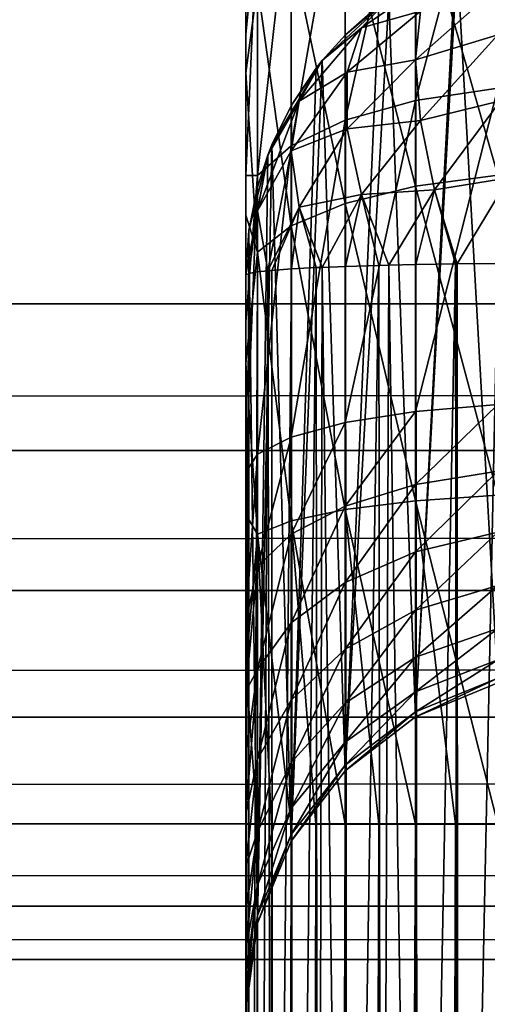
# Model space of a CAD drawing. Header units: millimetres. Extents: x -43.6 to 43.6, y -43.6 to 43.6.
# Tile 292 of 350: x -9.166 to -8.822, y 35.367 to 36.092. Entities that reach past the tile are written whole.
import ezdxf

# ---------------------------------------------------------------- set-up
doc = ezdxf.new("R2010")
doc.units = ezdxf.units.MM
doc.header["$LTSCALE"] = 65.185185
for name, color, linetype in [('213', 7, 'CONTINUOUS'), ('214', 7, 'CONTINUOUS'), ('215', 7, 'CONTINUOUS'), ('216', 7, 'CONTINUOUS'), ('315', 7, 'CONTINUOUS'), ('359', 7, 'CONTINUOUS'), ('361', 7, 'CONTINUOUS'), ('42', 7, 'CONTINUOUS'), ('46', 7, 'CONTINUOUS'), ('50', 7, 'CONTINUOUS'), ('54', 7, 'CONTINUOUS')]:
    doc.layers.add(name, color=color, linetype=linetype)

msp = doc.modelspace()

# ---------------------------------------------------------------- linework, layer by layer
at = {"layer": '213', "linetype": 'CONTINUOUS'}
for points in [[(-8.81466, 36.14546, 4.24878), (-8.8147, 35.60396, -11.25742), (-8.84458, 36.13539, 4.24913), (-8.81466, 36.14546, 4.24878)], [(-8.8147, 35.60396, -11.25742), (-8.87506, 35.57897, -11.25655), (-8.84458, 36.13539, 4.24913), (-8.8147, 35.60396, -11.25742)], [(-8.84458, 36.13539, 4.24913), (-8.87506, 35.57897, -11.25655), (-8.84563, 36.13496, 4.24915), (-8.84458, 36.13539, 4.24913)], [(-8.84563, 36.13496, 4.24915), (-8.87506, 35.57897, -11.25655), (-8.87497, 36.12051, 4.24965), (-8.84563, 36.13496, 4.24915)], [(-8.87497, 36.12051, 4.24965), (-8.87506, 35.57897, -11.25655), (-8.89469, 36.10786, 4.25009), (-8.87497, 36.12051, 4.24965)], [(-8.87506, 35.57897, -11.25655), (-8.92687, 35.5392, -11.25516), (-8.89469, 36.10786, 4.25009), (-8.87506, 35.57897, -11.25655)], [(-8.89469, 36.10786, 4.25009), (-8.92687, 35.5392, -11.25516), (-8.90217, 36.10235, 4.25029), (-8.89469, 36.10786, 4.25009)], [(-8.90217, 36.10235, 4.25029), (-8.92687, 35.5392, -11.25516), (-8.92676, 36.0808, 4.25104), (-8.90217, 36.10235, 4.25029)], [(-8.92676, 36.0808, 4.25104), (-8.92687, 35.5392, -11.25516), (-8.94394, 36.06178, 4.2517), (-8.92676, 36.0808, 4.25104)], [(-8.92687, 35.5392, -11.25516), (-8.9666, 35.48738, -11.25335), (-8.94394, 36.06178, 4.2517), (-8.92687, 35.5392, -11.25516)], [(-8.94394, 36.06178, 4.2517), (-8.9666, 35.48738, -11.25335), (-8.94832, 36.05623, 4.2519), (-8.94394, 36.06178, 4.2517)], [(-8.94832, 36.05623, 4.2519), (-8.9666, 35.48738, -11.25335), (-8.9665, 36.02905, 4.25285), (-8.94832, 36.05623, 4.2519)], [(-8.9665, 36.02905, 4.25285), (-8.9666, 35.48738, -11.25335), (-8.98096, 35.99974, 4.25387), (-8.9665, 36.02905, 4.25285)], [(-8.9666, 35.48738, -11.25335), (-8.99155, 35.42704, -11.25124), (-8.98096, 35.99974, 4.25387), (-8.9666, 35.48738, -11.25335)], [(-8.98096, 35.99974, 4.25387), (-8.99155, 35.42704, -11.25124), (-8.98395, 35.9922, 4.25413), (-8.98096, 35.99974, 4.25387)], [(-8.98395, 35.9922, 4.25413), (-8.99155, 35.42704, -11.25124), (-8.99148, 35.96879, 4.25495), (-8.98395, 35.9922, 4.25413)], [(-8.99148, 35.96879, 4.25495), (-8.99155, 35.42704, -11.25124), (-8.99786, 35.93673, 4.25607), (-8.99148, 35.96879, 4.25495)], [(-9, 35.36263, -11.24899), (-9, 35.90411, 4.25721), (-8.99786, 35.93673, 4.25607), (-9, 35.36263, -11.24899)], [(-8.99155, 35.42704, -11.25124), (-9, 35.36263, -11.24899), (-8.99786, 35.93673, 4.25607), (-8.99155, 35.42704, -11.25124)]]:
    msp.add_3dface(points, dxfattribs=at)
at = {"layer": '214', "linetype": 'CONTINUOUS'}
for points in [[(-8.87506, 35.80362, -11.54383), (-8.87506, 35.74979, -11.52668), (-8.8147, 35.8088, -11.51936), (-8.87506, 35.80362, -11.54383)], [(-8.8147, 35.8088, -11.51936), (-8.87506, 35.74979, -11.52668), (-8.8147, 35.75971, -11.50373), (-8.8147, 35.8088, -11.51936)], [(-8.92687, 35.79538, -11.58275), (-8.92687, 35.734, -11.5632), (-8.87506, 35.80362, -11.54383), (-8.92687, 35.79538, -11.58275)], [(-8.87506, 35.80362, -11.54383), (-8.92687, 35.734, -11.5632), (-8.87506, 35.74979, -11.52668), (-8.87506, 35.80362, -11.54383)], [(-8.9666, 35.78465, -11.63349), (-8.9666, 35.71341, -11.6108), (-8.92687, 35.79538, -11.58275), (-8.9666, 35.78465, -11.63349)], [(-8.92687, 35.79538, -11.58275), (-8.9666, 35.71341, -11.6108), (-8.92687, 35.734, -11.5632), (-8.92687, 35.79538, -11.58275)], [(-8.99155, 35.77214, -11.69256), (-8.99155, 35.68945, -11.66622), (-8.9666, 35.78465, -11.63349), (-8.99155, 35.77214, -11.69256)], [(-8.9666, 35.78465, -11.63349), (-8.99155, 35.68945, -11.66622), (-8.9666, 35.71341, -11.6108), (-8.9666, 35.78465, -11.63349)], [(-9, 35.7588, -11.75561), (-9, 35.64878, -11.71855), (-8.99155, 35.77214, -11.69256), (-9, 35.7588, -11.75561)], [(-8.99155, 35.77214, -11.69256), (-9, 35.64878, -11.71855), (-8.99155, 35.68945, -11.66622), (-8.99155, 35.77214, -11.69256)], [(-8.87506, 35.74979, -11.52668), (-8.87506, 35.70042, -11.4992), (-8.8147, 35.75971, -11.50373), (-8.87506, 35.74979, -11.52668)], [(-8.8147, 35.75971, -11.50373), (-8.87506, 35.70042, -11.4992), (-8.8147, 35.7147, -11.47867), (-8.8147, 35.75971, -11.50373)], [(-8.92687, 35.734, -11.5632), (-8.92687, 35.6777, -11.53187), (-8.87506, 35.74979, -11.52668), (-8.92687, 35.734, -11.5632)], [(-8.87506, 35.74979, -11.52668), (-8.92687, 35.6777, -11.53187), (-8.87506, 35.70042, -11.4992), (-8.87506, 35.74979, -11.52668)], [(-8.9666, 35.71341, -11.6108), (-8.9666, 35.64809, -11.57444), (-8.92687, 35.734, -11.5632), (-8.9666, 35.71341, -11.6108)], [(-8.92687, 35.734, -11.5632), (-8.9666, 35.64809, -11.57444), (-8.92687, 35.6777, -11.53187), (-8.92687, 35.734, -11.5632)], [(-8.87506, 35.70042, -11.4992), (-8.87506, 35.65749, -11.46248), (-8.8147, 35.7147, -11.47867), (-8.87506, 35.70042, -11.4992)], [(-8.8147, 35.7147, -11.47867), (-8.87506, 35.65749, -11.46248), (-8.8147, 35.67556, -11.44519), (-8.8147, 35.7147, -11.47867)], [(-8.99155, 35.68945, -11.66622), (-8.99155, 35.61362, -11.624), (-8.9666, 35.71341, -11.6108), (-8.99155, 35.68945, -11.66622)], [(-8.9666, 35.71341, -11.6108), (-8.99155, 35.61362, -11.624), (-8.9666, 35.64809, -11.57444), (-8.9666, 35.71341, -11.6108)], [(-8.92687, 35.6777, -11.53187), (-8.92687, 35.62874, -11.48999), (-8.87506, 35.70042, -11.4992), (-8.92687, 35.6777, -11.53187)], [(-8.87506, 35.70042, -11.4992), (-8.92687, 35.62874, -11.48999), (-8.87506, 35.65749, -11.46248), (-8.87506, 35.70042, -11.4992)], [(-9, 35.64878, -11.71855), (-9, 35.5977, -11.69068), (-8.99155, 35.68945, -11.66622), (-9, 35.64878, -11.71855)], [(-8.99155, 35.68945, -11.66622), (-9, 35.5977, -11.69068), (-8.99155, 35.61362, -11.624), (-8.99155, 35.68945, -11.66622)], [(-8.9666, 35.64809, -11.57444), (-8.9666, 35.59128, -11.52585), (-8.92687, 35.6777, -11.53187), (-8.9666, 35.64809, -11.57444)], [(-8.92687, 35.6777, -11.53187), (-8.9666, 35.59128, -11.52585), (-8.92687, 35.62874, -11.48999), (-8.92687, 35.6777, -11.53187)], [(-8.87506, 35.65749, -11.46248), (-8.87506, 35.62269, -11.41798), (-8.8147, 35.67556, -11.44519), (-8.87506, 35.65749, -11.46248)], [(-8.8147, 35.67556, -11.44519), (-8.87506, 35.62269, -11.41798), (-8.8147, 35.64382, -11.40461), (-8.8147, 35.67556, -11.44519)], [(-8.92687, 35.62874, -11.48999), (-8.92687, 35.58906, -11.43925), (-8.87506, 35.65749, -11.46248), (-8.92687, 35.62874, -11.48999)], [(-8.87506, 35.65749, -11.46248), (-8.92687, 35.58906, -11.43925), (-8.87506, 35.62269, -11.41798), (-8.87506, 35.65749, -11.46248)], [(-8.99155, 35.61362, -11.624), (-8.99155, 35.54766, -11.5676), (-8.9666, 35.64809, -11.57444), (-8.99155, 35.61362, -11.624)], [(-8.9666, 35.64809, -11.57444), (-8.99155, 35.54766, -11.5676), (-8.9666, 35.59128, -11.52585), (-8.9666, 35.64809, -11.57444)], [(-8.87506, 35.62269, -11.41798), (-8.87506, 35.5974, -11.36746), (-8.8147, 35.64382, -11.40461), (-8.87506, 35.62269, -11.41798)], [(-8.8147, 35.64382, -11.40461), (-8.87506, 35.5974, -11.36746), (-8.8147, 35.62077, -11.35855), (-8.8147, 35.64382, -11.40461)], [(-8.9666, 35.59128, -11.52585), (-8.9666, 35.54523, -11.46696), (-8.92687, 35.62874, -11.48999), (-8.9666, 35.59128, -11.52585)], [(-8.92687, 35.62874, -11.48999), (-8.9666, 35.54523, -11.46696), (-8.92687, 35.58906, -11.43925), (-8.92687, 35.62874, -11.48999)], [(-8.92687, 35.58906, -11.43925), (-8.92687, 35.56022, -11.38163), (-8.87506, 35.62269, -11.41798), (-8.92687, 35.58906, -11.43925)], [(-8.87506, 35.62269, -11.41798), (-8.92687, 35.56022, -11.38163), (-8.87506, 35.5974, -11.36746), (-8.87506, 35.62269, -11.41798)], [(-8.87506, 35.5974, -11.36746), (-8.87506, 35.58263, -11.31293), (-8.8147, 35.62077, -11.35855), (-8.87506, 35.5974, -11.36746)], [(-8.8147, 35.62077, -11.35855), (-8.87506, 35.58263, -11.31293), (-8.8147, 35.6073, -11.30883), (-8.8147, 35.62077, -11.35855)], [(-9, 35.5977, -11.69068), (-9, 35.55019, -11.65705), (-8.99155, 35.61362, -11.624), (-9, 35.5977, -11.69068)], [(-9, 35.55019, -11.65705), (-9, 35.50691, -11.61813), (-8.99155, 35.61362, -11.624), (-9, 35.55019, -11.65705)], [(-8.99155, 35.61362, -11.624), (-9, 35.50691, -11.61813), (-8.99155, 35.54766, -11.5676), (-8.99155, 35.61362, -11.624)], [(-8.87506, 35.57897, -11.25655), (-8.8147, 35.60396, -11.25742), (-8.8147, 35.6073, -11.30883), (-8.87506, 35.57897, -11.25655)], [(-8.87506, 35.58263, -11.31293), (-8.87506, 35.57897, -11.25655), (-8.8147, 35.6073, -11.30883), (-8.87506, 35.58263, -11.31293)], [(-8.99155, 35.54766, -11.5676), (-8.99155, 35.4942, -11.49923), (-8.9666, 35.59128, -11.52585), (-8.99155, 35.54766, -11.5676)], [(-8.9666, 35.59128, -11.52585), (-8.99155, 35.4942, -11.49923), (-8.9666, 35.54523, -11.46696), (-8.9666, 35.59128, -11.52585)], [(-8.92687, 35.56022, -11.38163), (-8.92687, 35.54338, -11.31945), (-8.87506, 35.5974, -11.36746), (-8.92687, 35.56022, -11.38163)], [(-8.87506, 35.5974, -11.36746), (-8.92687, 35.54338, -11.31945), (-8.87506, 35.58263, -11.31293), (-8.87506, 35.5974, -11.36746)], [(-8.9666, 35.54523, -11.46696), (-8.9666, 35.51177, -11.40011), (-8.92687, 35.58906, -11.43925), (-8.9666, 35.54523, -11.46696)], [(-8.92687, 35.58906, -11.43925), (-8.9666, 35.51177, -11.40011), (-8.92687, 35.56022, -11.38163), (-8.92687, 35.58906, -11.43925)], [(-8.92687, 35.5392, -11.25516), (-8.87506, 35.57897, -11.25655), (-8.87506, 35.58263, -11.31293), (-8.92687, 35.5392, -11.25516)], [(-8.92687, 35.54338, -11.31945), (-8.92687, 35.5392, -11.25516), (-8.87506, 35.58263, -11.31293), (-8.92687, 35.54338, -11.31945)], [(-8.9666, 35.51177, -11.40011), (-8.9666, 35.49223, -11.32795), (-8.92687, 35.56022, -11.38163), (-8.9666, 35.51177, -11.40011)], [(-8.92687, 35.56022, -11.38163), (-8.9666, 35.49223, -11.32795), (-8.92687, 35.54338, -11.31945), (-8.92687, 35.56022, -11.38163)], [(-9, 35.50691, -11.61813), (-9, 35.46845, -11.57445), (-8.99155, 35.54766, -11.5676), (-9, 35.50691, -11.61813)], [(-8.99155, 35.54766, -11.5676), (-9, 35.46845, -11.57445), (-8.99155, 35.4942, -11.49923), (-8.99155, 35.54766, -11.5676)], [(-8.99155, 35.4942, -11.49923), (-8.99155, 35.45535, -11.42162), (-8.9666, 35.54523, -11.46696), (-8.99155, 35.4942, -11.49923)], [(-8.9666, 35.54523, -11.46696), (-8.99155, 35.45535, -11.42162), (-8.9666, 35.51177, -11.40011), (-8.9666, 35.54523, -11.46696)], [(-8.9666, 35.48738, -11.25335), (-8.92687, 35.5392, -11.25516), (-8.92687, 35.54338, -11.31945), (-8.9666, 35.48738, -11.25335)], [(-8.9666, 35.49223, -11.32795), (-8.9666, 35.48738, -11.25335), (-8.92687, 35.54338, -11.31945), (-8.9666, 35.49223, -11.32795)], [(-8.99155, 35.45535, -11.42162), (-8.99155, 35.43267, -11.33785), (-8.9666, 35.51177, -11.40011), (-8.99155, 35.45535, -11.42162)], [(-8.9666, 35.51177, -11.40011), (-8.99155, 35.43267, -11.33785), (-8.9666, 35.49223, -11.32795), (-8.9666, 35.51177, -11.40011)], [(-9, 35.46845, -11.57445), (-9, 35.43533, -11.52659), (-8.99155, 35.4942, -11.49923), (-9, 35.46845, -11.57445)], [(-9, 35.43533, -11.52659), (-9, 35.40799, -11.47521), (-8.99155, 35.4942, -11.49923), (-9, 35.43533, -11.52659)], [(-8.99155, 35.4942, -11.49923), (-9, 35.40799, -11.47521), (-8.99155, 35.45535, -11.42162), (-8.99155, 35.4942, -11.49923)], [(-8.99155, 35.42704, -11.25124), (-8.9666, 35.48738, -11.25335), (-8.9666, 35.49223, -11.32795), (-8.99155, 35.42704, -11.25124)], [(-8.99155, 35.43267, -11.33785), (-8.99155, 35.42704, -11.25124), (-8.9666, 35.49223, -11.32795), (-8.99155, 35.43267, -11.33785)], [(-9, 35.40799, -11.47521), (-9, 35.38681, -11.421), (-8.99155, 35.45535, -11.42162), (-9, 35.40799, -11.47521)], [(-9, 35.38681, -11.421), (-9, 35.37207, -11.3647), (-8.99155, 35.45535, -11.42162), (-9, 35.38681, -11.421)], [(-8.99155, 35.45535, -11.42162), (-9, 35.37207, -11.3647), (-8.99155, 35.43267, -11.33785), (-8.99155, 35.45535, -11.42162)], [(-9, 35.37207, -11.3647), (-9, 35.36263, -11.24899), (-8.99155, 35.43267, -11.33785), (-9, 35.37207, -11.3647)], [(-9, 35.36263, -11.24899), (-8.99155, 35.42704, -11.25124), (-8.99155, 35.43267, -11.33785), (-9, 35.36263, -11.24899)]]:
    msp.add_3dface(points, dxfattribs=at)
at = {"layer": '215', "linetype": 'CONTINUOUS'}
for points in [[(-8.87506, 36.24697, -11.71655), (-8.87506, 36.03234, -11.61209), (-8.8147, 36.2597, -11.69503), (-8.87506, 36.24697, -11.71655)], [(-8.8147, 36.2597, -11.69503), (-8.87506, 36.03234, -11.61209), (-8.8147, 36.04142, -11.58879), (-8.8147, 36.2597, -11.69503)], [(-8.92687, 36.2267, -11.75079), (-8.92687, 36.0179, -11.64916), (-8.87506, 36.24697, -11.71655), (-8.92687, 36.2267, -11.75079)], [(-8.87506, 36.24697, -11.71655), (-8.92687, 36.0179, -11.64916), (-8.87506, 36.03234, -11.61209), (-8.87506, 36.24697, -11.71655)], [(-8.9666, 36.20029, -11.79541), (-8.9666, 35.99908, -11.69748), (-8.92687, 36.2267, -11.75079), (-8.9666, 36.20029, -11.79541)], [(-8.92687, 36.2267, -11.75079), (-8.9666, 35.99908, -11.69748), (-8.92687, 36.0179, -11.64916), (-8.92687, 36.2267, -11.75079)], [(-8.99155, 36.16953, -11.84737), (-8.99155, 35.97716, -11.75374), (-8.9666, 36.20029, -11.79541), (-8.99155, 36.16953, -11.84737)], [(-8.9666, 36.20029, -11.79541), (-8.99155, 35.97716, -11.75374), (-8.9666, 35.99908, -11.69748), (-8.9666, 36.20029, -11.79541)], [(-8.8147, 35.97751, -14.3915), (-8.87506, 36.18866, -14.27324), (-8.8147, 36.2004, -14.29532), (-8.8147, 35.97751, -14.3915)], [(-8.87506, 35.9695, -14.36781), (-8.92687, 36.16997, -14.23811), (-8.87506, 36.18866, -14.27324), (-8.87506, 35.9695, -14.36781)], [(-8.87506, 35.9695, -14.36781), (-8.87506, 36.18866, -14.27324), (-8.8147, 35.97751, -14.3915), (-8.87506, 35.9695, -14.36781)], [(-9, 36.17989, -11.9296), (-9, 36.08101, -11.87176), (-8.99155, 36.16953, -11.84737), (-9, 36.17989, -11.9296)], [(-9, 36.08101, -11.87176), (-9, 35.97727, -11.82323), (-8.99155, 36.16953, -11.84737), (-9, 36.08101, -11.87176)], [(-8.99155, 36.16953, -11.84737), (-9, 35.97727, -11.82323), (-8.99155, 35.97716, -11.75374), (-8.99155, 36.16953, -11.84737)], [(-8.92687, 35.95676, -14.33012), (-8.9666, 36.14562, -14.19233), (-8.92687, 36.16997, -14.23811), (-8.92687, 35.95676, -14.33012)], [(-8.92687, 35.95676, -14.33012), (-8.92687, 36.16997, -14.23811), (-8.87506, 35.9695, -14.36781), (-8.92687, 35.95676, -14.33012)], [(-9, 36.05292, -14.09959), (-9, 36.15322, -14.04426), (-8.99155, 36.11727, -14.13903), (-9, 36.05292, -14.09959)], [(-8.9666, 35.94016, -14.28099), (-8.99155, 36.11727, -14.13903), (-8.9666, 36.14562, -14.19233), (-8.9666, 35.94016, -14.28099)], [(-8.9666, 35.94016, -14.28099), (-8.9666, 36.14562, -14.19233), (-8.92687, 35.95676, -14.33012), (-8.9666, 35.94016, -14.28099)], [(-8.99155, 35.92083, -14.22379), (-9, 36.05292, -14.09959), (-8.99155, 36.11727, -14.13903), (-8.99155, 35.92083, -14.22379)], [(-8.99155, 35.92083, -14.22379), (-8.99155, 36.11727, -14.13903), (-8.9666, 35.94016, -14.28099), (-8.99155, 35.92083, -14.22379)], [(-9, 35.94798, -14.14549), (-9, 36.05292, -14.09959), (-8.99155, 35.92083, -14.22379), (-9, 35.94798, -14.14549)], [(-8.87506, 35.80362, -11.54383), (-8.8147, 35.8088, -11.51936), (-8.8147, 36.04142, -11.58879), (-8.87506, 35.80362, -11.54383)], [(-8.87506, 36.03234, -11.61209), (-8.87506, 35.80362, -11.54383), (-8.8147, 36.04142, -11.58879), (-8.87506, 36.03234, -11.61209)], [(-8.92687, 35.79538, -11.58275), (-8.87506, 35.80362, -11.54383), (-8.87506, 36.03234, -11.61209), (-8.92687, 35.79538, -11.58275)], [(-8.92687, 36.0179, -11.64916), (-8.92687, 35.79538, -11.58275), (-8.87506, 36.03234, -11.61209), (-8.92687, 36.0179, -11.64916)], [(-8.9666, 35.78465, -11.63349), (-8.92687, 35.79538, -11.58275), (-8.92687, 36.0179, -11.64916), (-8.9666, 35.78465, -11.63349)], [(-8.9666, 35.99908, -11.69748), (-8.9666, 35.78465, -11.63349), (-8.92687, 36.0179, -11.64916), (-8.9666, 35.99908, -11.69748)], [(-8.99155, 35.77214, -11.69256), (-8.9666, 35.78465, -11.63349), (-8.9666, 35.99908, -11.69748), (-8.99155, 35.77214, -11.69256)], [(-8.99155, 35.97716, -11.75374), (-8.99155, 35.77214, -11.69256), (-8.9666, 35.99908, -11.69748), (-8.99155, 35.97716, -11.75374)], [(-9, 35.97727, -11.82323), (-9, 35.8695, -11.78438), (-8.99155, 35.97716, -11.75374), (-9, 35.97727, -11.82323)], [(-9, 35.8695, -11.78438), (-9, 35.7588, -11.75561), (-8.99155, 35.97716, -11.75374), (-9, 35.8695, -11.78438)], [(-9, 35.7588, -11.75561), (-8.99155, 35.77214, -11.69256), (-8.99155, 35.97716, -11.75374), (-9, 35.7588, -11.75561)], [(-8.8147, 35.74196, -14.45025), (-8.87506, 35.9695, -14.36781), (-8.8147, 35.97751, -14.3915), (-8.8147, 35.74196, -14.45025)], [(-8.87506, 35.7379, -14.42557), (-8.92687, 35.95676, -14.33012), (-8.87506, 35.9695, -14.36781), (-8.87506, 35.7379, -14.42557)], [(-8.87506, 35.7379, -14.42557), (-8.87506, 35.9695, -14.36781), (-8.8147, 35.74196, -14.45025), (-8.87506, 35.7379, -14.42557)], [(-8.92687, 35.73145, -14.38631), (-8.9666, 35.94016, -14.28099), (-8.92687, 35.95676, -14.33012), (-8.92687, 35.73145, -14.38631)], [(-8.92687, 35.73145, -14.38631), (-8.92687, 35.95676, -14.33012), (-8.87506, 35.7379, -14.42557), (-8.92687, 35.73145, -14.38631)], [(-9, 35.83927, -14.1816), (-9, 35.94798, -14.14549), (-8.99155, 35.92083, -14.22379), (-9, 35.83927, -14.1816)], [(-8.9666, 35.72303, -14.33514), (-8.99155, 35.92083, -14.22379), (-8.9666, 35.94016, -14.28099), (-8.9666, 35.72303, -14.33514)], [(-8.9666, 35.72303, -14.33514), (-8.9666, 35.94016, -14.28099), (-8.92687, 35.73145, -14.38631), (-8.9666, 35.72303, -14.33514)], [(-8.99155, 35.71324, -14.27557), (-9, 35.83927, -14.1816), (-8.99155, 35.92083, -14.22379), (-8.99155, 35.71324, -14.27557)], [(-8.99155, 35.71324, -14.27557), (-8.99155, 35.92083, -14.22379), (-8.9666, 35.72303, -14.33514), (-8.99155, 35.71324, -14.27557)], [(-9, 35.72773, -14.20761), (-9, 35.83927, -14.1816), (-8.99155, 35.71324, -14.27557), (-9, 35.72773, -14.20761)], [(-8.87506, 35.5, -14.445), (-8.92687, 35.73145, -14.38631), (-8.87506, 35.7379, -14.42557), (-8.87506, 35.5, -14.445)], [(-8.8147, 35.5, -14.47001), (-8.87506, 35.7379, -14.42557), (-8.8147, 35.74196, -14.45025), (-8.8147, 35.5, -14.47001)], [(-8.87506, 35.5, -14.445), (-8.87506, 35.7379, -14.42557), (-8.8457, 35.5, -14.45948), (-8.87506, 35.5, -14.445)], [(-8.8457, 35.5, -14.45948), (-8.87506, 35.7379, -14.42557), (-8.8147, 35.5, -14.47001), (-8.8457, 35.5, -14.45948)], [(-8.92687, 35.5, -14.40521), (-8.9666, 35.72303, -14.33514), (-8.92687, 35.73145, -14.38631), (-8.92687, 35.5, -14.40521)], [(-8.92687, 35.5, -14.40521), (-8.92687, 35.73145, -14.38631), (-8.90227, 35.5, -14.4268), (-8.92687, 35.5, -14.40521)], [(-8.90227, 35.5, -14.4268), (-8.92687, 35.73145, -14.38631), (-8.87506, 35.5, -14.445), (-8.90227, 35.5, -14.4268)], [(-9, 35.61425, -14.22329), (-9, 35.72773, -14.20761), (-8.99155, 35.71324, -14.27557), (-9, 35.61425, -14.22329)], [(-8.9666, 35.5, -14.35336), (-8.99155, 35.71324, -14.27557), (-8.9666, 35.72303, -14.33514), (-8.9666, 35.5, -14.35336)], [(-8.9666, 35.5, -14.35336), (-8.9666, 35.72303, -14.33514), (-8.94844, 35.5, -14.38059), (-8.9666, 35.5, -14.35336)], [(-8.94844, 35.5, -14.38059), (-8.9666, 35.72303, -14.33514), (-8.92687, 35.5, -14.40521), (-8.94844, 35.5, -14.38059)], [(-8.99155, 35.5, -14.29298), (-9, 35.61425, -14.22329), (-8.99155, 35.71324, -14.27557), (-8.99155, 35.5, -14.29298)], [(-8.99155, 35.5, -14.29298), (-8.99155, 35.71324, -14.27557), (-8.98106, 35.5, -14.32399), (-8.99155, 35.5, -14.29298)], [(-8.98106, 35.5, -14.32399), (-8.99155, 35.71324, -14.27557), (-8.9666, 35.5, -14.35336), (-8.98106, 35.5, -14.32399)], [(-9, 35.5, -14.22853), (-9, 35.61425, -14.22329), (-8.99155, 35.5, -14.29298), (-9, 35.5, -14.22853)]]:
    msp.add_3dface(points, dxfattribs=at)
at = {"layer": '216', "linetype": 'CONTINUOUS'}
for points in [[(-9, 26.16999, -14.22853), (-9, 35.5, -14.22853), (-8.99155, 35.5, -14.29298), (-9, 26.16999, -14.22853)], [(-9, 26.16999, -14.22853), (-8.99155, 35.5, -14.29298), (-8.99148, 26.16999, -14.29323), (-9, 26.16999, -14.22853)], [(-8.99155, 35.5, -14.29298), (-8.98106, 35.5, -14.32399), (-8.99148, 26.16999, -14.29323), (-8.99155, 35.5, -14.29298)], [(-8.98106, 35.5, -14.32399), (-8.9666, 35.5, -14.35336), (-8.99148, 26.16999, -14.29323), (-8.98106, 35.5, -14.32399)], [(-8.99148, 26.16999, -14.29323), (-8.9666, 35.5, -14.35336), (-8.96651, 26.16999, -14.35353), (-8.99148, 26.16999, -14.29323)], [(-8.9666, 35.5, -14.35336), (-8.94844, 35.5, -14.38059), (-8.96651, 26.16999, -14.35353), (-8.9666, 35.5, -14.35336)], [(-8.94844, 35.5, -14.38059), (-8.92687, 35.5, -14.40521), (-8.96651, 26.16999, -14.35353), (-8.94844, 35.5, -14.38059)], [(-8.96651, 26.16999, -14.35353), (-8.92687, 35.5, -14.40521), (-8.92678, 26.16999, -14.4053), (-8.96651, 26.16999, -14.35353)], [(-8.92687, 35.5, -14.40521), (-8.90227, 35.5, -14.4268), (-8.92678, 26.16999, -14.4053), (-8.92687, 35.5, -14.40521)], [(-8.90227, 35.5, -14.4268), (-8.87506, 35.5, -14.445), (-8.92678, 26.16999, -14.4053), (-8.90227, 35.5, -14.4268)], [(-8.92678, 26.16999, -14.4053), (-8.87506, 35.5, -14.445), (-8.875, 26.16999, -14.44503), (-8.92678, 26.16999, -14.4053)], [(-8.87506, 35.5, -14.445), (-8.8457, 35.5, -14.45948), (-8.875, 26.16999, -14.44503), (-8.87506, 35.5, -14.445)], [(-8.8457, 35.5, -14.45948), (-8.8147, 35.5, -14.47001), (-8.875, 26.16999, -14.44503), (-8.8457, 35.5, -14.45948)], [(-8.875, 26.16999, -14.44503), (-8.8147, 35.5, -14.47001), (-8.8147, 26.16999, -14.47001), (-8.875, 26.16999, -14.44503)]]:
    msp.add_3dface(points, dxfattribs=at)
at = {"layer": '315', "color": 2, "linetype": 'CONTINUOUS'}
for points in [[(35.11057, 35.88292, 16.82147), (-35.11057, 35.88292, 16.82147), (-35.11057, 35.77485, 16.80966), (35.11057, 35.88292, 16.82147)], [(35.11057, 35.77485, 16.80966), (35.11057, 35.88292, 16.82147), (-35.11057, 35.77485, 16.80966), (35.11057, 35.77485, 16.80966)], [(35.11057, 35.67179, 16.77471), (35.11057, 35.77485, 16.80966), (-35.11057, 35.67179, 16.77471), (35.11057, 35.67179, 16.77471)], [(-35.11057, 35.67179, 16.77471), (35.11057, 35.77485, 16.80966), (-35.11057, 35.77485, 16.80966), (-35.11057, 35.67179, 16.77471)], [(35.11057, 35.57874, 16.7183), (35.11057, 35.67179, 16.77471), (-35.11057, 35.57874, 16.7183), (35.11057, 35.57874, 16.7183)], [(-35.11057, 35.57874, 16.7183), (35.11057, 35.67179, 16.77471), (-35.11057, 35.67179, 16.77471), (-35.11057, 35.57874, 16.7183)], [(35.11057, 35.50009, 16.6431), (35.11057, 35.57874, 16.7183), (-35.11057, 35.50009, 16.6431), (35.11057, 35.50009, 16.6431)], [(-35.11057, 35.50009, 16.6431), (35.11057, 35.57874, 16.7183), (-35.11057, 35.57874, 16.7183), (-35.11057, 35.50009, 16.6431)], [(35.11057, 35.43957, 16.55265), (35.11057, 35.50009, 16.6431), (-35.11057, 35.43957, 16.55265), (35.11057, 35.43957, 16.55265)], [(-35.11057, 35.43957, 16.55265), (35.11057, 35.50009, 16.6431), (-35.11057, 35.50009, 16.6431), (-35.11057, 35.43957, 16.55265)], [(-35.11057, 35.4002, 16.45179), (35.11057, 35.4002, 16.45179), (35.11057, 35.43957, 16.55265), (-35.11057, 35.4002, 16.45179)], [(-35.11057, 35.4002, 16.45179), (35.11057, 35.43957, 16.55265), (-35.11057, 35.43957, 16.55265), (-35.11057, 35.4002, 16.45179)]]:
    msp.add_3dface(points, dxfattribs=at)
at = {"layer": '359', "linetype": 'CONTINUOUS'}
for points in [[(-8.94832, 35.90943, 4.40933), (-8.9665, 35.90848, 4.38215), (-8.96558, 34.44477, 4.43485), (-8.94832, 35.90943, 4.40933)], [(-8.94703, 34.45842, 4.46167), (-8.94832, 35.90943, 4.40933), (-8.96558, 34.44477, 4.43485), (-8.94703, 34.45842, 4.46167)], [(-8.94394, 35.90962, 4.41488), (-8.94832, 35.90943, 4.40933), (-8.94703, 34.45842, 4.46167), (-8.94394, 35.90962, 4.41488)], [(-8.92519, 34.47066, 4.48573), (-8.94394, 35.90962, 4.41488), (-8.94703, 34.45842, 4.46167), (-8.92519, 34.47066, 4.48573)], [(-8.92676, 35.91028, 4.4339), (-8.94394, 35.90962, 4.41488), (-8.92519, 34.47066, 4.48573), (-8.92676, 35.91028, 4.4339)], [(-8.90217, 35.91104, 4.45545), (-8.92676, 35.91028, 4.4339), (-8.92519, 34.47066, 4.48573), (-8.90217, 35.91104, 4.45545)], [(-8.90047, 34.48131, 4.50666), (-8.90217, 35.91104, 4.45545), (-8.92519, 34.47066, 4.48573), (-8.90047, 34.48131, 4.50666)], [(-8.89469, 35.91123, 4.46096), (-8.90217, 35.91104, 4.45545), (-8.90047, 34.48131, 4.50666), (-8.89469, 35.91123, 4.46096)], [(-8.87326, 34.49025, 4.52422), (-8.89469, 35.91123, 4.46096), (-8.90047, 34.48131, 4.50666), (-8.87326, 34.49025, 4.52422)], [(-8.87497, 35.91167, 4.4736), (-8.89469, 35.91123, 4.46096), (-8.87326, 34.49025, 4.52422), (-8.87497, 35.91167, 4.4736)], [(-8.84563, 35.91218, 4.48805), (-8.87497, 35.91167, 4.4736), (-8.87326, 34.49025, 4.52422), (-8.84563, 35.91218, 4.48805)], [(-8.84395, 34.49734, 4.53815), (-8.84563, 35.91218, 4.48805), (-8.87326, 34.49025, 4.52422), (-8.84395, 34.49734, 4.53815)], [(-8.84458, 35.91219, 4.48849), (-8.84563, 35.91218, 4.48805), (-8.84395, 34.49734, 4.53815), (-8.84458, 35.91219, 4.48849)], [(-8.81466, 35.91254, 4.49856), (-8.84458, 35.91219, 4.48849), (-8.84395, 34.49734, 4.53815), (-8.81466, 35.91254, 4.49856)], [(-8.81315, 34.50245, 4.5482), (-8.81466, 35.91254, 4.49856), (-8.84395, 34.49734, 4.53815), (-8.81315, 34.50245, 4.5482)], [(-8.99786, 35.90525, 4.28983), (-9, 35.90411, 4.25721), (-8.99783, 34.39788, 4.34272), (-8.99786, 35.90525, 4.28983)], [(-9, 35.90411, 4.25721), (-9, 34.38143, 4.31038), (-8.99783, 34.39788, 4.34272), (-9, 35.90411, 4.25721)], [(-8.99148, 35.90637, 4.32188), (-8.99786, 35.90525, 4.28983), (-8.99783, 34.39788, 4.34272), (-8.99148, 35.90637, 4.32188)], [(-8.99128, 34.41417, 4.37472), (-8.99148, 35.90637, 4.32188), (-8.99783, 34.39788, 4.34272), (-8.99128, 34.41417, 4.37472)], [(-8.98395, 35.90719, 4.3453), (-8.99148, 35.90637, 4.32188), (-8.99128, 34.41417, 4.37472), (-8.98395, 35.90719, 4.3453)], [(-8.98045, 34.42992, 4.40567), (-8.98395, 35.90719, 4.3453), (-8.99128, 34.41417, 4.37472), (-8.98045, 34.42992, 4.40567)], [(-8.98096, 35.90745, 4.35284), (-8.98395, 35.90719, 4.3453), (-8.98045, 34.42992, 4.40567), (-8.98096, 35.90745, 4.35284)], [(-8.9665, 35.90848, 4.38215), (-8.98096, 35.90745, 4.35284), (-8.98045, 34.42992, 4.40567), (-8.9665, 35.90848, 4.38215)], [(-8.96558, 34.44477, 4.43485), (-8.9665, 35.90848, 4.38215), (-8.98045, 34.42992, 4.40567), (-8.96558, 34.44477, 4.43485)]]:
    msp.add_3dface(points, dxfattribs=at)
at = {"layer": '361', "linetype": 'CONTINUOUS'}
for points in [[(-8.89469, 36.10786, 4.25009), (-8.91502, 36.08604, 4.30382), (-8.86118, 36.12293, 4.30475), (-8.89469, 36.10786, 4.25009)], [(-8.86118, 36.12293, 4.30475), (-8.91502, 36.08604, 4.30382), (-8.87154, 36.09814, 4.35762), (-8.86118, 36.12293, 4.30475)], [(-8.8147, 36.08072, 4.4219), (-8.81263, 36.11787, 4.37073), (-8.87506, 36.06243, 4.40484), (-8.8147, 36.08072, 4.4219)], [(-8.81263, 36.11787, 4.37073), (-8.87154, 36.09814, 4.35762), (-8.87506, 36.06243, 4.40484), (-8.81263, 36.11787, 4.37073)], [(-8.89469, 36.10786, 4.25009), (-8.92676, 36.0808, 4.25104), (-8.94394, 36.06178, 4.2517), (-8.89469, 36.10786, 4.25009)], [(-8.89469, 36.10786, 4.25009), (-8.94394, 36.06178, 4.2517), (-8.91502, 36.08604, 4.30382), (-8.89469, 36.10786, 4.25009)], [(-8.89469, 36.10786, 4.25009), (-8.90217, 36.10235, 4.25029), (-8.92676, 36.0808, 4.25104), (-8.89469, 36.10786, 4.25009)], [(-8.91502, 36.08604, 4.30382), (-8.92554, 36.05323, 4.35442), (-8.87154, 36.09814, 4.35762), (-8.91502, 36.08604, 4.30382)], [(-8.87154, 36.09814, 4.35762), (-8.92554, 36.05323, 4.35442), (-8.87506, 36.06243, 4.40484), (-8.87154, 36.09814, 4.35762)], [(-8.94394, 36.06178, 4.2517), (-8.96085, 36.03202, 4.29822), (-8.91502, 36.08604, 4.30382), (-8.94394, 36.06178, 4.2517)], [(-8.91502, 36.08604, 4.30382), (-8.96085, 36.03202, 4.29822), (-8.92554, 36.05323, 4.35442), (-8.91502, 36.08604, 4.30382)], [(-8.8147, 36.08072, 4.4219), (-8.87506, 36.06243, 4.40484), (-8.87154, 36.01782, 4.44376), (-8.8147, 36.08072, 4.4219)], [(-8.81263, 36.03227, 4.46252), (-8.8147, 36.08072, 4.4219), (-8.87154, 36.01782, 4.44376), (-8.81263, 36.03227, 4.46252)], [(-8.94394, 36.06178, 4.2517), (-8.98096, 35.99974, 4.25387), (-8.98395, 35.9922, 4.25413), (-8.94394, 36.06178, 4.2517)], [(-8.94394, 36.06178, 4.2517), (-8.98395, 35.9922, 4.25413), (-8.96085, 36.03202, 4.29822), (-8.94394, 36.06178, 4.2517)], [(-8.94394, 36.06178, 4.2517), (-8.9665, 36.02905, 4.25285), (-8.98096, 35.99974, 4.25387), (-8.94394, 36.06178, 4.2517)], [(-8.94394, 36.06178, 4.2517), (-8.94832, 36.05623, 4.2519), (-8.9665, 36.02905, 4.25285), (-8.94394, 36.06178, 4.2517)], [(-8.92554, 36.05323, 4.35442), (-8.92554, 36.01149, 4.39919), (-8.87506, 36.06243, 4.40484), (-8.92554, 36.05323, 4.35442)], [(-8.87506, 36.06243, 4.40484), (-8.92554, 36.01149, 4.39919), (-8.87154, 36.01782, 4.44376), (-8.87506, 36.06243, 4.40484)], [(-8.96085, 36.03202, 4.29822), (-8.9666, 35.99541, 4.34234), (-8.92554, 36.05323, 4.35442), (-8.96085, 36.03202, 4.29822)], [(-8.92554, 36.05323, 4.35442), (-8.9666, 35.99541, 4.34234), (-8.92554, 36.01149, 4.39919), (-8.92554, 36.05323, 4.35442)], [(-8.98395, 35.9922, 4.25413), (-8.99155, 35.95125, 4.30117), (-8.96085, 36.03202, 4.29822), (-8.98395, 35.9922, 4.25413)], [(-8.96085, 36.03202, 4.29822), (-8.99155, 35.95125, 4.30117), (-8.9666, 35.99541, 4.34234), (-8.96085, 36.03202, 4.29822)], [(-8.81263, 36.03227, 4.46252), (-8.87154, 36.01782, 4.44376), (-8.86118, 35.9668, 4.47217), (-8.81263, 36.03227, 4.46252)], [(-8.80655, 35.97561, 4.49), (-8.81263, 36.03227, 4.46252), (-8.86118, 35.9668, 4.47217), (-8.80655, 35.97561, 4.49)], [(-8.9666, 35.99541, 4.34234), (-8.96085, 35.95394, 4.38195), (-8.92554, 36.01149, 4.39919), (-8.9666, 35.99541, 4.34234)], [(-8.92554, 36.01149, 4.39919), (-8.96085, 35.95394, 4.38195), (-8.91502, 35.9633, 4.43544), (-8.92554, 36.01149, 4.39919)], [(-8.92554, 36.01149, 4.39919), (-8.91502, 35.9633, 4.43544), (-8.87154, 36.01782, 4.44376), (-8.92554, 36.01149, 4.39919)], [(-8.87154, 36.01782, 4.44376), (-8.91502, 35.9633, 4.43544), (-8.86118, 35.9668, 4.47217), (-8.87154, 36.01782, 4.44376)], [(-9, 35.90411, 4.25721), (-8.98395, 35.9922, 4.25413), (-8.99786, 35.93673, 4.25607), (-9, 35.90411, 4.25721)], [(-8.98395, 35.9922, 4.25413), (-9, 35.90411, 4.25721), (-8.99155, 35.95125, 4.30117), (-8.98395, 35.9922, 4.25413)], [(-8.98395, 35.9922, 4.25413), (-8.99148, 35.96879, 4.25495), (-8.99786, 35.93673, 4.25607), (-8.98395, 35.9922, 4.25413)], [(-8.99155, 35.95125, 4.30117), (-8.98395, 35.90719, 4.3453), (-8.9666, 35.99541, 4.34234), (-8.99155, 35.95125, 4.30117)], [(-8.9666, 35.99541, 4.34234), (-8.98395, 35.90719, 4.3453), (-8.96085, 35.95394, 4.38195), (-8.9666, 35.99541, 4.34234)], [(-8.84458, 35.91219, 4.48849), (-8.80655, 35.97561, 4.49), (-8.86118, 35.9668, 4.47217), (-8.84458, 35.91219, 4.48849)], [(-8.84458, 35.91219, 4.48849), (-8.81466, 35.91254, 4.49856), (-8.80655, 35.97561, 4.49), (-8.84458, 35.91219, 4.48849)], [(-8.96085, 35.95394, 4.38195), (-8.94394, 35.90962, 4.41488), (-8.91502, 35.9633, 4.43544), (-8.96085, 35.95394, 4.38195)], [(-8.94394, 35.90962, 4.41488), (-8.92676, 35.91028, 4.4339), (-8.91502, 35.9633, 4.43544), (-8.94394, 35.90962, 4.41488)], [(-8.92676, 35.91028, 4.4339), (-8.90217, 35.91104, 4.45545), (-8.91502, 35.9633, 4.43544), (-8.92676, 35.91028, 4.4339)], [(-8.91502, 35.9633, 4.43544), (-8.89469, 35.91123, 4.46096), (-8.86118, 35.9668, 4.47217), (-8.91502, 35.9633, 4.43544)], [(-8.90217, 35.91104, 4.45545), (-8.89469, 35.91123, 4.46096), (-8.91502, 35.9633, 4.43544), (-8.90217, 35.91104, 4.45545)], [(-8.89469, 35.91123, 4.46096), (-8.87497, 35.91167, 4.4736), (-8.86118, 35.9668, 4.47217), (-8.89469, 35.91123, 4.46096)], [(-8.87497, 35.91167, 4.4736), (-8.84563, 35.91218, 4.48805), (-8.86118, 35.9668, 4.47217), (-8.87497, 35.91167, 4.4736)], [(-8.84563, 35.91218, 4.48805), (-8.84458, 35.91219, 4.48849), (-8.86118, 35.9668, 4.47217), (-8.84563, 35.91218, 4.48805)], [(-8.98395, 35.90719, 4.3453), (-8.98096, 35.90745, 4.35284), (-8.96085, 35.95394, 4.38195), (-8.98395, 35.90719, 4.3453)], [(-8.98096, 35.90745, 4.35284), (-8.9665, 35.90848, 4.38215), (-8.96085, 35.95394, 4.38195), (-8.98096, 35.90745, 4.35284)], [(-8.9665, 35.90848, 4.38215), (-8.94832, 35.90943, 4.40933), (-8.96085, 35.95394, 4.38195), (-8.9665, 35.90848, 4.38215)], [(-8.94832, 35.90943, 4.40933), (-8.94394, 35.90962, 4.41488), (-8.96085, 35.95394, 4.38195), (-8.94832, 35.90943, 4.40933)], [(-9, 35.90411, 4.25721), (-8.99786, 35.90525, 4.28983), (-8.99155, 35.95125, 4.30117), (-9, 35.90411, 4.25721)], [(-8.99786, 35.90525, 4.28983), (-8.99148, 35.90637, 4.32188), (-8.99155, 35.95125, 4.30117), (-8.99786, 35.90525, 4.28983)], [(-8.99148, 35.90637, 4.32188), (-8.98395, 35.90719, 4.3453), (-8.99155, 35.95125, 4.30117), (-8.99148, 35.90637, 4.32188)]]:
    msp.add_3dface(points, dxfattribs=at)
at = {"layer": '42', "color": 2, "linetype": 'CONTINUOUS'}
for points in [[(43.01716, 43.01716, 16.82147), (-43.01716, 43.01716, 16.82147), (35.1881, 35.87924, 16.82147), (43.01716, 43.01716, 16.82147)], [(35.11057, 35.88292, 16.82147), (-43.01716, 43.01716, 16.82147), (-35.11057, 35.88292, 16.82147), (35.11057, 35.88292, 16.82147)], [(-43.01716, 43.01716, 16.82147), (35.11057, 35.88292, 16.82147), (35.1881, 35.87924, 16.82147), (-43.01716, 43.01716, 16.82147)]]:
    msp.add_3dface(points, dxfattribs=at)
at = {"layer": '46', "linetype": 'CONTINUOUS'}
for points in [[(-9.05853, 34.24536, 4.76556), (-30.21017, 30.4998, -9.10884), (-36.57064, 36.86028, 14.45179), (-9.05853, 34.24536, 4.76556)], [(-8.96395, 34.26101, 4.82351), (-9.05853, 34.24536, 4.76556), (-36.57064, 36.86028, 14.45179), (-8.96395, 34.26101, 4.82351)], [(-8.8594, 34.27063, 4.85916), (-8.96395, 34.26101, 4.82351), (-36.57064, 36.86028, 14.45179), (-8.8594, 34.27063, 4.85916)], [(36.57064, 36.86028, 14.45179), (-8.8594, 34.27063, 4.85916), (-36.57064, 36.86028, 14.45179), (36.57064, 36.86028, 14.45179)], [(-8.75, 34.27387, 4.87117), (-8.8594, 34.27063, 4.85916), (36.57064, 36.86028, 14.45179), (-8.75, 34.27387, 4.87117)]]:
    msp.add_3dface(points, dxfattribs=at)
at = {"layer": '50', "color": 2, "linetype": 'CONTINUOUS'}
for points in [[(35.11057, 35.4002, 16.45179), (-35.11057, 35.4002, 16.45179), (28.75009, 29.03972, -7.10884), (35.11057, 35.4002, 16.45179)], [(28.75009, 29.03972, -7.10884), (-35.11057, 35.4002, 16.45179), (-28.75009, 29.03972, -7.10884), (28.75009, 29.03972, -7.10884)]]:
    msp.add_3dface(points, dxfattribs=at)
at = {"layer": '54', "linetype": 'CONTINUOUS'}
for points in [[(-9, 36.74321, -13.10864), (-9, 26.23588, -11.85568), (-9, 36.7499, -12.99429), (-9, 36.74321, -13.10864)], [(-9, 36.7499, -12.99429), (-9, 26.23588, -11.85568), (-9, 36.74609, -12.87981), (-9, 36.7499, -12.99429)], [(-9, 36.74609, -12.87981), (-9, 26.23588, -11.85568), (-9, 36.73183, -12.76617), (-9, 36.74609, -12.87981)], [(-9, 36.72608, -13.22189), (-9, 26.23588, -11.85568), (-9, 36.74321, -13.10864), (-9, 36.72608, -13.22189)], [(-9, 36.73183, -12.76617), (-9, 26.23588, -11.85568), (-9, 36.70722, -12.6543), (-9, 36.73183, -12.76617)], [(-9, 36.69866, -13.3331), (-9, 26.23588, -11.85568), (-9, 36.72608, -13.22189), (-9, 36.69866, -13.3331)], [(-9, 36.70722, -12.6543), (-9, 26.23588, -11.85568), (-9, 36.67247, -12.54516), (-9, 36.70722, -12.6543)], [(-9, 36.66117, -13.44133), (-9, 26.23588, -11.85568), (-9, 36.69866, -13.3331), (-9, 36.66117, -13.44133)], [(-9, 36.67247, -12.54516), (-9, 26.23588, -11.85568), (-9, 36.62788, -12.43965), (-9, 36.67247, -12.54516)], [(-9, 36.61393, -13.54567), (-9, 26.23588, -11.85568), (-9, 36.66117, -13.44133), (-9, 36.61393, -13.54567)], [(-9, 36.62788, -12.43965), (-9, 26.23588, -11.85568), (-9, 36.57382, -12.33867), (-9, 36.62788, -12.43965)], [(-9, 36.55734, -13.64526), (-9, 26.23588, -11.85568), (-9, 36.61393, -13.54567), (-9, 36.55734, -13.64526)], [(-9, 36.57382, -12.33867), (-9, 26.23588, -11.85568), (-9, 36.51074, -12.24307), (-9, 36.57382, -12.33867)], [(-9, 36.49187, -13.73924), (-9, 26.23588, -11.85568), (-9, 36.55734, -13.64526), (-9, 36.49187, -13.73924)], [(-9, 36.51074, -12.24307), (-9, 26.23588, -11.85568), (-9, 36.43917, -12.15363), (-9, 36.51074, -12.24307)], [(-9, 36.41807, -13.82684), (-9, 26.23588, -11.85568), (-9, 36.49187, -13.73924), (-9, 36.41807, -13.82684)], [(-9, 36.43917, -12.15363), (-9, 26.23588, -11.85568), (-9, 36.35972, -12.07113), (-9, 36.43917, -12.15363)], [(-9, 36.33657, -13.90732), (-9, 26.23588, -11.85568), (-9, 36.41807, -13.82684), (-9, 36.33657, -13.90732)], [(-9, 36.35972, -12.07113), (-9, 26.23588, -11.85568), (-9, 36.27305, -11.99624), (-9, 36.35972, -12.07113)], [(-9, 36.24803, -13.98), (-9, 26.23588, -11.85568), (-9, 36.33657, -13.90732), (-9, 36.24803, -13.98)], [(-9, 36.27305, -11.99624), (-9, 26.23588, -11.85568), (-9, 36.17989, -11.9296), (-9, 36.27305, -11.99624)], [(-9, 36.15322, -14.04426), (-9, 26.23588, -11.85568), (-9, 36.24803, -13.98), (-9, 36.15322, -14.04426)], [(-9, 36.17989, -11.9296), (-9, 26.23588, -11.85568), (-9, 36.08101, -11.87176), (-9, 36.17989, -11.9296)], [(-9, 36.05292, -14.09959), (-9, 26.23588, -11.85568), (-9, 36.15322, -14.04426), (-9, 36.05292, -14.09959)], [(-9, 36.08101, -11.87176), (-9, 26.23588, -11.85568), (-9, 35.97727, -11.82323), (-9, 36.08101, -11.87176)], [(-9, 35.94798, -14.14549), (-9, 26.23588, -11.85568), (-9, 36.05292, -14.09959), (-9, 35.94798, -14.14549)], [(-9, 26.23588, -11.85568), (-9, 26.29493, -9.72853), (-9, 35.97727, -11.82323), (-9, 26.23588, -11.85568)], [(-9, 35.97727, -11.82323), (-9, 26.29493, -9.72853), (-9, 35.8695, -11.78438), (-9, 35.97727, -11.82323)], [(-9, 35.83927, -14.1816), (-9, 26.23588, -11.85568), (-9, 35.94798, -14.14549), (-9, 35.83927, -14.1816)], [(-9, 35.36263, -11.24899), (-9, 30.74116, -9.174), (-9, 35.90411, 4.25721), (-9, 35.36263, -11.24899)], [(-9, 35.90411, 4.25721), (-9, 30.74116, -9.174), (-9, 34.38143, 4.31038), (-9, 35.90411, 4.25721)], [(-9, 35.8695, -11.78438), (-9, 26.29493, -9.72853), (-9, 35.7588, -11.75561), (-9, 35.8695, -11.78438)], [(-9, 35.72773, -14.20761), (-9, 26.23588, -11.85568), (-9, 35.83927, -14.1816), (-9, 35.72773, -14.20761)], [(-9, 35.7588, -11.75561), (-9, 26.29493, -9.72853), (-9, 35.64878, -11.71855), (-9, 35.7588, -11.75561)], [(-9, 35.61425, -14.22329), (-9, 26.23588, -11.85568), (-9, 35.72773, -14.20761), (-9, 35.61425, -14.22329)], [(-9, 35.64878, -11.71855), (-9, 26.29493, -9.72853), (-9, 35.5977, -11.69068), (-9, 35.64878, -11.71855)], [(-9, 35.5, -14.22853), (-9, 26.23588, -11.85568), (-9, 35.61425, -14.22329), (-9, 35.5, -14.22853)], [(-9, 35.5977, -11.69068), (-9, 26.29493, -9.72853), (-9, 35.55019, -11.65705), (-9, 35.5977, -11.69068)], [(-9, 35.55019, -11.65705), (-9, 26.29493, -9.72853), (-9, 35.50691, -11.61813), (-9, 35.55019, -11.65705)], [(-9, 35.50691, -11.61813), (-9, 26.29493, -9.72853), (-9, 35.46845, -11.57445), (-9, 35.50691, -11.61813)], [(-9, 26.16999, -14.22853), (-9, 26.23588, -11.85568), (-9, 35.5, -14.22853), (-9, 26.16999, -14.22853)], [(-9, 35.46845, -11.57445), (-9, 26.29493, -9.72853), (-9, 35.43533, -11.52659), (-9, 35.46845, -11.57445)], [(-9, 35.43533, -11.52659), (-9, 26.29493, -9.72853), (-9, 35.40799, -11.47521), (-9, 35.43533, -11.52659)], [(-9, 35.40799, -11.47521), (-9, 26.29493, -9.72853), (-9, 35.38681, -11.421), (-9, 35.40799, -11.47521)], [(-9, 35.38681, -11.421), (-9, 26.29493, -9.72853), (-9, 35.37207, -11.3647), (-9, 35.38681, -11.421)], [(-9, 35.37207, -11.3647), (-9, 26.29493, -9.72853), (-9, 35.36263, -11.24899), (-9, 35.37207, -11.3647)]]:
    msp.add_3dface(points, dxfattribs=at)

doc.saveas('drawing.dxf')
